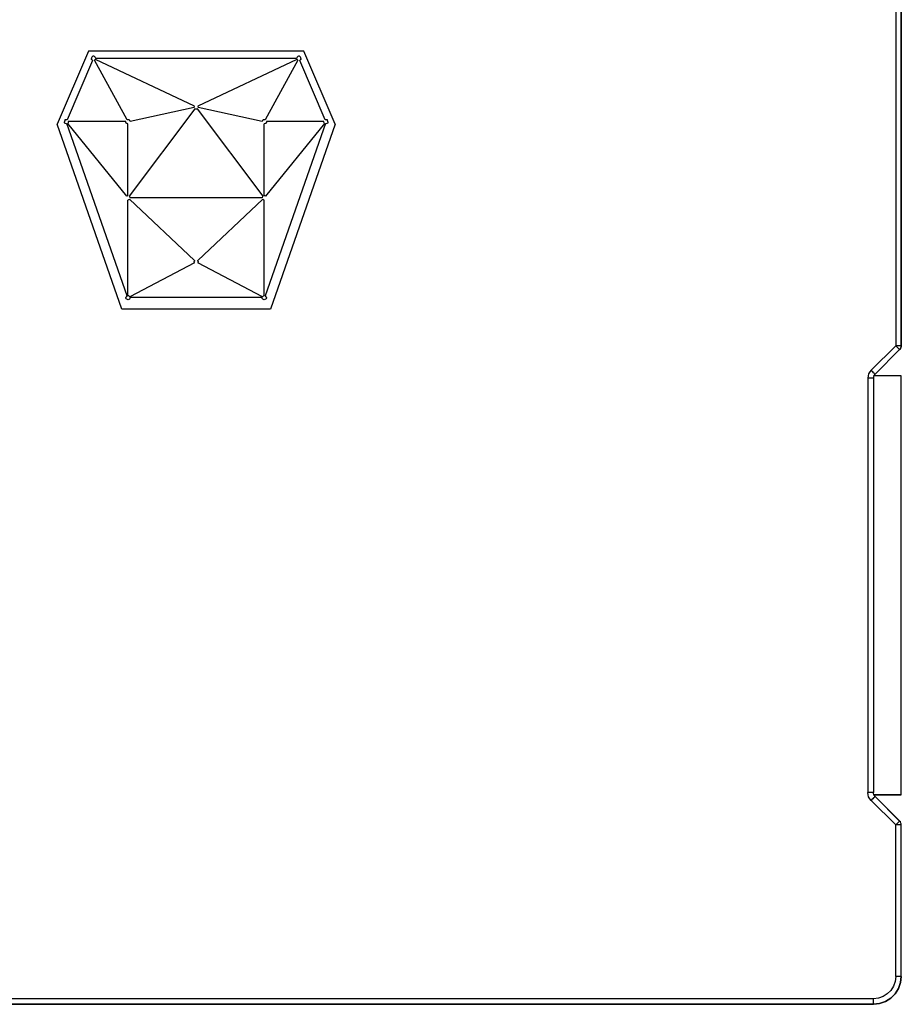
# Model space of a CAD drawing. Header units: inches. Extents: x 0 to 474, y -297 to 0.
# Tile 257 of 303: x 244.35 to 247.51, y -144.46 to -140.93. Entities that reach past the tile are written whole.
import ezdxf

# ---------------------------------------------------------------- set-up
doc = ezdxf.new("R2010")
doc.units = ezdxf.units.IN
doc.header["$MEASUREMENT"] = 0

msp = doc.modelspace()

# ---------------------------------------------------------------- linework, layer by layer
at = {"color": 7, "true_color": 0xffffff}
for p, q in [((247.4898, -140.8178), (247.4898, -142.1018)), ((247.5098, -142.1058), (247.5098, -140.8138)), ((247.5098, -140.8178), (247.5098, -142.1018)), ((244.6008, -141.0478), (244.4888, -141.3088)), ((245.3718, -141.0478), (244.6008, -141.0478)), ((244.6128, -141.0688), (244.6118, -141.0718)), ((244.6118, -141.0718), (244.6118, -141.0738)), ((244.6118, -141.0768), (244.6118, -141.0738)), ((244.6148, -141.0668), (244.6128, -141.0688)), ((244.6168, -141.0658), (244.6148, -141.0668)), ((244.6198, -141.0658), (244.6168, -141.0658)), ((244.6228, -141.0668), (244.6198, -141.0658)), ((244.6248, -141.0688), (244.6228, -141.0668)), ((244.6258, -141.0708), (244.6248, -141.0688)), ((244.6268, -141.0738), (244.6258, -141.0708)), ((245.3458, -141.0738), (244.6268, -141.0738)), ((245.3468, -141.0708), (245.3458, -141.0738)), ((245.3478, -141.0688), (245.3468, -141.0708)), ((245.3498, -141.0668), (245.3478, -141.0688)), ((245.3528, -141.0658), (245.3498, -141.0668)), ((245.3558, -141.0658), (245.3528, -141.0658)), ((245.3578, -141.0668), (245.3558, -141.0658)), ((245.3598, -141.0688), (245.3578, -141.0668)), ((245.3608, -141.0718), (245.3598, -141.0688)), ((245.3608, -141.0738), (245.3608, -141.0718)), ((245.3608, -141.0738), (245.3608, -141.0768)), ((245.4838, -141.3088), (245.3718, -141.0478)), ((244.6158, -141.0808), (244.5248, -141.2928)), ((244.6138, -141.0788), (244.6118, -141.0768)), ((244.6158, -141.0808), (244.6138, -141.0788)), ((244.6238, -141.0788), (244.6228, -141.0798)), ((244.7388, -141.2938), (244.6228, -141.0798)), ((244.6248, -141.0778), (244.6238, -141.0788)), ((244.6258, -141.0768), (244.6248, -141.0778)), ((244.9798, -141.2438), (244.6258, -141.0768)), ((245.3468, -141.0768), (244.9928, -141.2438)), ((245.3498, -141.0798), (245.2338, -141.2938)), ((245.3478, -141.0778), (245.3468, -141.0768)), ((245.3488, -141.0788), (245.3478, -141.0778)), ((245.3498, -141.0798), (245.3488, -141.0788)), ((245.3588, -141.0788), (245.3568, -141.0808)), ((245.4478, -141.2928), (245.3568, -141.0808)), ((245.3608, -141.0768), (245.3588, -141.0788)), ((244.9788, -141.2488), (244.7498, -141.2988)), ((244.9798, -141.2438), (244.9788, -141.2458)), ((244.9788, -141.2458), (244.9788, -141.2478)), ((244.9788, -141.2488), (244.9788, -141.2478)), ((244.9938, -141.2458), (244.9928, -141.2438)), ((244.9938, -141.2478), (244.9938, -141.2458)), ((244.9938, -141.2478), (244.9938, -141.2488)), ((245.2228, -141.2988), (244.9938, -141.2488)), ((244.9818, -141.2538), (244.7468, -141.5668)), ((244.9838, -141.2548), (244.9818, -141.2538)), ((244.9858, -141.2548), (244.9838, -141.2548)), ((244.9888, -141.2548), (244.9858, -141.2548)), ((244.9908, -141.2538), (244.9888, -141.2548)), ((245.2258, -141.5668), (244.9908, -141.2538)), ((244.7208, -141.9708), (244.4888, -141.3088)), ((244.5158, -141.2958), (244.5148, -141.2988)), ((244.5148, -141.2988), (244.5148, -141.3008)), ((244.5148, -141.3038), (244.5148, -141.3008)), ((244.5168, -141.3058), (244.5148, -141.3038)), ((244.5168, -141.2938), (244.5158, -141.2958)), ((244.5198, -141.2928), (244.5168, -141.2938)), ((244.5188, -141.3068), (244.5168, -141.3058)), ((244.5218, -141.3078), (244.5188, -141.3068)), ((244.5218, -141.2928), (244.5198, -141.2928)), ((244.5248, -141.2928), (244.5218, -141.2928)), ((244.5238, -141.3068), (244.5218, -141.3078)), ((244.7398, -141.9228), (244.5238, -141.3068)), ((244.5278, -141.3038), (244.5268, -141.3058)), ((244.7378, -141.5668), (244.5268, -141.3058)), ((244.5288, -141.3018), (244.5278, -141.3038)), ((244.5288, -141.2998), (244.5288, -141.3018)), ((244.7348, -141.2998), (244.5288, -141.2998)), ((244.7348, -141.3018), (244.7348, -141.2998)), ((244.7358, -141.3048), (244.7348, -141.3018)), ((244.7378, -141.3058), (244.7358, -141.3048)), ((244.7398, -141.3068), (244.7378, -141.3058)), ((244.7418, -141.2928), (244.7388, -141.2938)), ((244.7418, -141.3078), (244.7398, -141.3068)), ((244.7438, -141.2928), (244.7418, -141.2928)), ((244.7418, -141.5658), (244.7418, -141.3078)), ((244.7468, -141.2938), (244.7438, -141.2928)), ((244.7488, -141.2958), (244.7468, -141.2938)), ((244.7498, -141.2988), (244.7488, -141.2958)), ((245.2238, -141.2958), (245.2228, -141.2988)), ((245.2258, -141.2938), (245.2238, -141.2958)), ((245.2288, -141.2928), (245.2258, -141.2938)), ((245.2308, -141.2928), (245.2288, -141.2928)), ((245.2328, -141.3068), (245.2298, -141.3078)), ((245.2298, -141.5658), (245.2298, -141.3078)), ((245.2338, -141.2938), (245.2308, -141.2928)), ((245.2348, -141.3058), (245.2328, -141.3068)), ((245.4488, -141.3068), (245.2328, -141.9228)), ((245.2368, -141.3048), (245.2348, -141.3058)), ((245.4458, -141.3058), (245.2348, -141.5668)), ((245.2378, -141.3018), (245.2368, -141.3048)), ((245.4438, -141.2998), (245.2378, -141.2998)), ((245.2378, -141.2998), (245.2378, -141.3018)), ((245.4838, -141.3088), (245.2518, -141.9708)), ((245.4438, -141.3018), (245.4438, -141.2998)), ((245.4448, -141.3038), (245.4438, -141.3018)), ((245.4458, -141.3058), (245.4448, -141.3038)), ((245.4508, -141.2928), (245.4478, -141.2928)), ((245.4508, -141.3078), (245.4488, -141.3068)), ((245.4528, -141.2928), (245.4508, -141.2928)), ((245.4538, -141.3068), (245.4508, -141.3078)), ((245.4558, -141.2938), (245.4528, -141.2928)), ((245.4558, -141.3058), (245.4538, -141.3068)), ((245.4568, -141.2958), (245.4558, -141.2938)), ((245.4578, -141.3038), (245.4558, -141.3058)), ((245.4578, -141.2988), (245.4568, -141.2958)), ((245.4578, -141.3008), (245.4578, -141.2988)), ((245.4578, -141.3008), (245.4578, -141.3038)), ((244.7388, -141.5658), (244.7378, -141.5668)), ((244.7408, -141.5658), (244.7388, -141.5658)), ((244.7418, -141.5658), (244.7408, -141.5658)), ((244.7488, -141.5688), (244.7468, -141.5668)), ((245.2258, -141.5668), (245.2238, -141.5688)), ((245.2318, -141.5658), (245.2298, -141.5658)), ((245.2338, -141.5658), (245.2318, -141.5658)), ((245.2348, -141.5668), (245.2338, -141.5658)), ((244.7438, -141.5798), (244.7418, -141.5808)), ((244.7418, -141.9228), (244.7418, -141.5808)), ((244.7458, -141.5798), (244.7438, -141.5798)), ((244.7478, -141.5778), (244.7458, -141.5798)), ((244.9808, -141.7968), (244.7478, -141.5778)), ((244.7498, -141.5708), (244.7488, -141.5688)), ((244.7498, -141.5728), (244.7498, -141.5708)), ((245.2228, -141.5728), (244.7498, -141.5728)), ((245.2248, -141.5778), (244.9918, -141.7968)), ((245.2238, -141.5688), (245.2228, -141.5708)), ((245.2228, -141.5708), (245.2228, -141.5728)), ((245.2268, -141.5798), (245.2248, -141.5778)), ((245.2278, -141.5798), (245.2268, -141.5798)), ((245.2298, -141.5808), (245.2278, -141.5798)), ((245.2298, -141.9228), (245.2298, -141.5808)), ((244.9798, -141.8048), (244.7488, -141.9268)), ((244.9798, -141.7988), (244.9788, -141.8008)), ((244.9788, -141.8028), (244.9788, -141.8008)), ((244.9798, -141.8048), (244.9788, -141.8028)), ((244.9808, -141.7968), (244.9798, -141.7988)), ((244.9928, -141.7988), (244.9918, -141.7968)), ((244.9938, -141.8008), (244.9928, -141.7988)), ((244.9938, -141.8028), (244.9928, -141.8048)), ((245.2238, -141.9268), (244.9928, -141.8048)), ((244.9938, -141.8008), (244.9938, -141.8028)), ((244.7358, -141.9268), (244.7348, -141.9288)), ((244.7348, -141.9318), (244.7348, -141.9288)), ((244.7358, -141.9338), (244.7348, -141.9318)), ((244.7378, -141.9238), (244.7358, -141.9268)), ((244.7378, -141.9358), (244.7358, -141.9338)), ((244.7398, -141.9228), (244.7378, -141.9238)), ((244.7408, -141.9368), (244.7378, -141.9358)), ((244.7428, -141.9378), (244.7408, -141.9368)), ((244.7448, -141.9228), (244.7418, -141.9228)), ((244.7458, -141.9368), (244.7428, -141.9378)), ((244.7468, -141.9248), (244.7448, -141.9228)), ((244.7478, -141.9348), (244.7458, -141.9368)), ((244.7488, -141.9268), (244.7468, -141.9248)), ((244.7488, -141.9328), (244.7478, -141.9348)), ((244.7498, -141.9298), (244.7488, -141.9328)), ((245.2228, -141.9298), (244.7498, -141.9298)), ((245.2228, -141.9328), (245.2228, -141.9298)), ((245.2248, -141.9348), (245.2228, -141.9328)), ((245.2258, -141.9248), (245.2238, -141.9268)), ((245.2268, -141.9368), (245.2248, -141.9348)), ((245.2278, -141.9228), (245.2258, -141.9248)), ((245.2298, -141.9378), (245.2268, -141.9368)), ((245.2298, -141.9228), (245.2278, -141.9228)), ((245.2318, -141.9368), (245.2298, -141.9378)), ((245.2348, -141.9358), (245.2318, -141.9368)), ((245.2348, -141.9238), (245.2328, -141.9228)), ((245.2368, -141.9268), (245.2348, -141.9238)), ((245.2368, -141.9338), (245.2348, -141.9358)), ((245.2378, -141.9288), (245.2368, -141.9268)), ((245.2378, -141.9318), (245.2368, -141.9338)), ((245.2378, -141.9288), (245.2378, -141.9318)), ((245.2518, -141.9708), (244.7208, -141.9708)), ((247.4898, -142.1018), (247.4018, -142.1898)), ((247.4158, -142.2038), (247.5038, -142.1158)), ((247.5038, -142.1158), (247.4158, -142.2038)), ((247.4928, -142.1048), (247.4898, -142.1018)), ((247.4938, -142.1018), (247.4898, -142.1018)), ((247.4958, -142.1078), (247.4928, -142.1048)), ((247.4988, -142.1018), (247.4938, -142.1018)), ((247.4988, -142.1108), (247.4958, -142.1078)), ((247.5018, -142.1018), (247.4988, -142.1018)), ((247.5008, -142.1128), (247.4988, -142.1108)), ((247.5028, -142.1138), (247.5008, -142.1128)), ((247.5058, -142.1018), (247.5018, -142.1018)), ((247.5038, -142.1158), (247.5028, -142.1138)), ((247.5038, -142.1158), (247.5068, -142.1128)), ((247.5068, -142.1128), (247.5038, -142.1158)), ((247.5038, -142.1158), (247.5038, -142.1158)), ((247.5078, -142.1018), (247.5058, -142.1018)), ((247.5068, -142.1128), (247.5078, -142.1088)), ((247.5078, -142.1088), (247.5068, -142.1128)), ((247.5088, -142.1018), (247.5078, -142.1018)), ((247.5078, -142.1088), (247.5098, -142.1058)), ((247.5098, -142.1058), (247.5078, -142.1088)), ((247.5098, -142.1018), (247.5088, -142.1018)), ((247.5098, -142.1018), (247.5098, -142.1058)), ((247.3968, -142.1958), (247.3928, -142.2028)), ((247.4018, -142.1898), (247.3968, -142.1958)), ((247.4048, -142.1928), (247.4018, -142.1898)), ((247.4078, -142.1958), (247.4048, -142.1928)), ((247.4108, -142.1988), (247.4078, -142.1958)), ((247.4128, -142.2008), (247.4108, -142.1988)), ((247.4138, -142.2028), (247.4128, -142.2008)), ((247.3908, -142.2098), (247.3898, -142.2178)), ((247.3898, -142.2178), (247.3898, -143.7018)), ((247.3938, -142.2178), (247.3898, -142.2178)), ((247.3928, -142.2028), (247.3908, -142.2098)), ((247.3988, -142.2178), (247.3938, -142.2178)), ((247.4018, -142.2178), (247.3988, -142.2178)), ((247.4058, -142.2178), (247.4018, -142.2178)), ((247.4078, -142.2178), (247.4058, -142.2178)), ((247.4088, -142.2178), (247.4078, -142.2178)), ((247.4098, -142.2178), (247.4088, -142.2178)), ((247.4118, -142.2108), (247.4098, -142.2138)), ((247.4098, -142.2138), (247.4098, -142.2178)), ((247.4098, -142.2178), (247.4098, -143.7018)), ((247.4098, -142.2178), (247.4098, -143.7018)), ((247.4118, -142.2098), (247.4128, -142.2068)), ((247.4128, -142.2068), (247.4118, -142.2108)), ((247.5098, -142.2098), (247.4118, -142.2098)), ((247.5098, -142.2098), (247.4118, -142.2098)), ((247.4128, -142.2068), (247.4158, -142.2038)), ((247.4158, -142.2038), (247.4128, -142.2068)), ((247.4158, -142.2038), (247.4138, -142.2028)), ((247.4158, -142.2038), (247.4158, -142.2038)), ((247.5098, -143.7098), (247.5098, -142.2098)), ((247.5098, -143.7098), (247.5098, -142.2098)), ((247.3938, -143.7018), (247.3898, -143.7018)), ((247.3908, -143.7098), (247.3898, -143.7018)), ((247.3928, -143.7168), (247.3908, -143.7098)), ((247.3968, -143.7238), (247.3928, -143.7168)), ((247.3988, -143.7018), (247.3938, -143.7018)), ((247.4018, -143.7018), (247.3988, -143.7018)), ((247.4058, -143.7018), (247.4018, -143.7018)), ((247.4078, -143.7018), (247.4058, -143.7018)), ((247.4088, -143.7018), (247.4078, -143.7018)), ((247.4098, -143.7018), (247.4088, -143.7018)), ((247.4098, -143.7058), (247.4098, -143.7018)), ((247.4118, -143.7088), (247.4098, -143.7058)), ((247.4128, -143.7128), (247.4118, -143.7088)), ((247.4128, -143.7128), (247.4118, -143.7098)), ((247.4118, -143.7098), (247.5098, -143.7098)), ((247.5098, -143.7098), (247.4118, -143.7098)), ((247.5068, -143.8068), (247.4128, -143.7128)), ((247.4158, -143.7158), (247.4128, -143.7128)), ((247.4138, -143.7168), (247.4128, -143.7188)), ((247.4158, -143.7158), (247.4138, -143.7168)), ((247.5038, -143.8038), (247.4158, -143.7158)), ((247.4158, -143.7158), (247.4158, -143.7158)), ((247.4018, -143.7298), (247.3968, -143.7238)), ((247.4048, -143.7268), (247.4018, -143.7298)), ((247.4898, -143.8178), (247.4018, -143.7298)), ((247.4078, -143.7238), (247.4048, -143.7268)), ((247.4108, -143.7208), (247.4078, -143.7238)), ((247.4128, -143.7188), (247.4108, -143.7208)), ((247.4928, -143.8148), (247.4898, -143.8178)), ((247.4898, -144.3598), (247.4898, -143.8178)), ((247.4938, -143.8178), (247.4898, -143.8178)), ((247.4958, -143.8118), (247.4928, -143.8148)), ((247.4988, -143.8178), (247.4938, -143.8178)), ((247.4988, -143.8088), (247.4958, -143.8118)), ((247.5008, -143.8068), (247.4988, -143.8088)), ((247.5018, -143.8178), (247.4988, -143.8178)), ((247.5028, -143.8058), (247.5008, -143.8068)), ((247.5058, -143.8178), (247.5018, -143.8178)), ((247.5038, -143.8038), (247.5028, -143.8058)), ((247.5068, -143.8068), (247.5038, -143.8038)), ((247.5038, -143.8038), (247.5038, -143.8038)), ((247.5078, -143.8178), (247.5058, -143.8178)), ((247.5078, -143.8108), (247.5068, -143.8068)), ((247.5078, -143.8108), (247.5068, -143.8068)), ((247.5098, -143.8138), (247.5078, -143.8108)), ((247.5098, -143.8138), (247.5078, -143.8108)), ((247.5088, -143.8178), (247.5078, -143.8178)), ((247.5098, -143.8178), (247.5088, -143.8178)), ((247.5098, -144.3598), (247.5098, -143.8138)), ((247.5098, -143.8178), (247.5098, -143.8138)), ((247.5098, -144.3598), (247.5098, -143.8178)), ((247.4878, -144.3778), (247.4818, -144.3948)), ((247.4898, -144.3598), (247.4878, -144.3778)), ((247.4938, -144.3598), (247.4898, -144.3598)), ((247.4988, -144.3598), (247.4938, -144.3598)), ((247.5018, -144.3598), (247.4988, -144.3598)), ((247.4998, -144.4028), (247.5068, -144.3818)), ((247.5068, -144.3818), (247.4998, -144.4028)), ((247.5058, -144.3598), (247.5018, -144.3598)), ((247.5078, -144.3598), (247.5058, -144.3598)), ((247.5068, -144.3818), (247.5098, -144.3598)), ((247.5098, -144.3598), (247.5068, -144.3818)), ((247.5088, -144.3598), (247.5078, -144.3598)), ((247.5098, -144.3598), (247.5088, -144.3598)), ((247.4598, -144.4228), (247.4448, -144.4318)), ((247.4728, -144.4098), (247.4598, -144.4228)), ((247.4718, -144.4378), (247.4878, -144.4218)), ((247.4878, -144.4218), (247.4718, -144.4378)), ((247.4818, -144.3948), (247.4728, -144.4098)), ((247.4878, -144.4218), (247.4998, -144.4028)), ((247.4998, -144.4028), (247.4878, -144.4218)), ((247.4098, -144.4398), (240.6098, -144.4398)), ((247.4278, -144.4378), (247.4098, -144.4398)), ((247.4098, -144.4438), (247.4098, -144.4398)), ((247.4098, -144.4488), (247.4098, -144.4438)), ((247.4098, -144.4518), (247.4098, -144.4488)), ((247.4098, -144.4558), (247.4098, -144.4518)), ((247.4098, -144.4578), (247.4098, -144.4558)), ((247.4098, -144.4598), (247.4318, -144.4568)), ((247.4318, -144.4568), (247.4098, -144.4598)), ((247.4098, -144.4588), (247.4098, -144.4578)), ((247.4448, -144.4318), (247.4278, -144.4378)), ((247.4318, -144.4568), (247.4528, -144.4498)), ((247.4528, -144.4498), (247.4318, -144.4568)), ((247.4528, -144.4498), (247.4718, -144.4378)), ((247.4718, -144.4378), (247.4528, -144.4498)), ((240.6098, -144.4598), (247.4098, -144.4598)), ((247.4098, -144.4598), (240.6098, -144.4598)), ((247.4098, -144.4598), (247.4098, -144.4588))]:
    msp.add_line(p, q, dxfattribs=at)
at = {"color": 18, "true_color": 0x000000}
for p, q in [((247.4898, -140.8178), (247.4898, -142.1018)), ((247.5098, -142.1058), (247.5098, -140.8138)), ((247.5098, -140.8178), (247.5098, -142.1018)), ((244.6008, -141.0478), (244.4888, -141.3088)), ((245.3718, -141.0478), (244.6008, -141.0478)), ((244.6128, -141.0688), (244.6118, -141.0718)), ((244.6118, -141.0718), (244.6118, -141.0738)), ((244.6118, -141.0768), (244.6118, -141.0738)), ((244.6148, -141.0668), (244.6128, -141.0688)), ((244.6168, -141.0658), (244.6148, -141.0668)), ((244.6198, -141.0658), (244.6168, -141.0658)), ((244.6228, -141.0668), (244.6198, -141.0658)), ((244.6248, -141.0688), (244.6228, -141.0668)), ((244.6258, -141.0708), (244.6248, -141.0688)), ((244.6268, -141.0738), (244.6258, -141.0708)), ((245.3458, -141.0738), (244.6268, -141.0738)), ((245.3468, -141.0708), (245.3458, -141.0738)), ((245.3478, -141.0688), (245.3468, -141.0708)), ((245.3498, -141.0668), (245.3478, -141.0688)), ((245.3528, -141.0658), (245.3498, -141.0668)), ((245.3558, -141.0658), (245.3528, -141.0658)), ((245.3578, -141.0668), (245.3558, -141.0658)), ((245.3598, -141.0688), (245.3578, -141.0668)), ((245.3608, -141.0718), (245.3598, -141.0688)), ((245.3608, -141.0738), (245.3608, -141.0718)), ((245.3608, -141.0738), (245.3608, -141.0768)), ((245.4838, -141.3088), (245.3718, -141.0478)), ((244.6158, -141.0808), (244.5248, -141.2928)), ((244.6138, -141.0788), (244.6118, -141.0768)), ((244.6158, -141.0808), (244.6138, -141.0788)), ((244.6238, -141.0788), (244.6228, -141.0798)), ((244.7388, -141.2938), (244.6228, -141.0798)), ((244.6248, -141.0778), (244.6238, -141.0788)), ((244.6258, -141.0768), (244.6248, -141.0778)), ((244.9798, -141.2438), (244.6258, -141.0768)), ((245.3468, -141.0768), (244.9928, -141.2438)), ((245.3498, -141.0798), (245.2338, -141.2938)), ((245.3478, -141.0778), (245.3468, -141.0768)), ((245.3488, -141.0788), (245.3478, -141.0778)), ((245.3498, -141.0798), (245.3488, -141.0788)), ((245.3588, -141.0788), (245.3568, -141.0808)), ((245.4478, -141.2928), (245.3568, -141.0808)), ((245.3608, -141.0768), (245.3588, -141.0788)), ((244.9788, -141.2488), (244.7498, -141.2988)), ((244.9798, -141.2438), (244.9788, -141.2458)), ((244.9788, -141.2458), (244.9788, -141.2478)), ((244.9788, -141.2488), (244.9788, -141.2478)), ((244.9938, -141.2458), (244.9928, -141.2438)), ((244.9938, -141.2478), (244.9938, -141.2458)), ((244.9938, -141.2478), (244.9938, -141.2488)), ((245.2228, -141.2988), (244.9938, -141.2488)), ((244.9818, -141.2538), (244.7468, -141.5668)), ((244.9838, -141.2548), (244.9818, -141.2538)), ((244.9858, -141.2548), (244.9838, -141.2548)), ((244.9888, -141.2548), (244.9858, -141.2548)), ((244.9908, -141.2538), (244.9888, -141.2548)), ((245.2258, -141.5668), (244.9908, -141.2538)), ((244.7208, -141.9708), (244.4888, -141.3088)), ((244.5158, -141.2958), (244.5148, -141.2988)), ((244.5148, -141.2988), (244.5148, -141.3008)), ((244.5148, -141.3038), (244.5148, -141.3008)), ((244.5168, -141.3058), (244.5148, -141.3038)), ((244.5168, -141.2938), (244.5158, -141.2958)), ((244.5198, -141.2928), (244.5168, -141.2938)), ((244.5188, -141.3068), (244.5168, -141.3058)), ((244.5218, -141.3078), (244.5188, -141.3068)), ((244.5218, -141.2928), (244.5198, -141.2928)), ((244.5248, -141.2928), (244.5218, -141.2928)), ((244.5238, -141.3068), (244.5218, -141.3078)), ((244.7398, -141.9228), (244.5238, -141.3068)), ((244.5278, -141.3038), (244.5268, -141.3058)), ((244.7378, -141.5668), (244.5268, -141.3058)), ((244.5288, -141.3018), (244.5278, -141.3038)), ((244.5288, -141.2998), (244.5288, -141.3018)), ((244.7348, -141.2998), (244.5288, -141.2998)), ((244.7348, -141.3018), (244.7348, -141.2998)), ((244.7358, -141.3048), (244.7348, -141.3018)), ((244.7378, -141.3058), (244.7358, -141.3048)), ((244.7398, -141.3068), (244.7378, -141.3058)), ((244.7418, -141.2928), (244.7388, -141.2938)), ((244.7418, -141.3078), (244.7398, -141.3068)), ((244.7438, -141.2928), (244.7418, -141.2928)), ((244.7418, -141.5658), (244.7418, -141.3078)), ((244.7468, -141.2938), (244.7438, -141.2928)), ((244.7488, -141.2958), (244.7468, -141.2938)), ((244.7498, -141.2988), (244.7488, -141.2958)), ((245.2238, -141.2958), (245.2228, -141.2988)), ((245.2258, -141.2938), (245.2238, -141.2958)), ((245.2288, -141.2928), (245.2258, -141.2938)), ((245.2308, -141.2928), (245.2288, -141.2928)), ((245.2328, -141.3068), (245.2298, -141.3078)), ((245.2298, -141.5658), (245.2298, -141.3078)), ((245.2338, -141.2938), (245.2308, -141.2928)), ((245.2348, -141.3058), (245.2328, -141.3068)), ((245.4488, -141.3068), (245.2328, -141.9228)), ((245.2368, -141.3048), (245.2348, -141.3058)), ((245.4458, -141.3058), (245.2348, -141.5668)), ((245.2378, -141.3018), (245.2368, -141.3048)), ((245.4438, -141.2998), (245.2378, -141.2998)), ((245.2378, -141.2998), (245.2378, -141.3018)), ((245.4838, -141.3088), (245.2518, -141.9708)), ((245.4438, -141.3018), (245.4438, -141.2998)), ((245.4448, -141.3038), (245.4438, -141.3018)), ((245.4458, -141.3058), (245.4448, -141.3038)), ((245.4508, -141.2928), (245.4478, -141.2928)), ((245.4508, -141.3078), (245.4488, -141.3068)), ((245.4528, -141.2928), (245.4508, -141.2928)), ((245.4538, -141.3068), (245.4508, -141.3078)), ((245.4558, -141.2938), (245.4528, -141.2928)), ((245.4558, -141.3058), (245.4538, -141.3068)), ((245.4568, -141.2958), (245.4558, -141.2938)), ((245.4578, -141.3038), (245.4558, -141.3058)), ((245.4578, -141.2988), (245.4568, -141.2958)), ((245.4578, -141.3008), (245.4578, -141.2988)), ((245.4578, -141.3008), (245.4578, -141.3038)), ((244.7388, -141.5658), (244.7378, -141.5668)), ((244.7408, -141.5658), (244.7388, -141.5658)), ((244.7418, -141.5658), (244.7408, -141.5658)), ((244.7488, -141.5688), (244.7468, -141.5668)), ((245.2258, -141.5668), (245.2238, -141.5688)), ((245.2318, -141.5658), (245.2298, -141.5658)), ((245.2338, -141.5658), (245.2318, -141.5658)), ((245.2348, -141.5668), (245.2338, -141.5658)), ((244.7438, -141.5798), (244.7418, -141.5808)), ((244.7418, -141.9228), (244.7418, -141.5808)), ((244.7458, -141.5798), (244.7438, -141.5798)), ((244.7478, -141.5778), (244.7458, -141.5798)), ((244.9808, -141.7968), (244.7478, -141.5778)), ((244.7498, -141.5708), (244.7488, -141.5688)), ((244.7498, -141.5728), (244.7498, -141.5708)), ((245.2228, -141.5728), (244.7498, -141.5728)), ((245.2248, -141.5778), (244.9918, -141.7968)), ((245.2238, -141.5688), (245.2228, -141.5708)), ((245.2228, -141.5708), (245.2228, -141.5728)), ((245.2268, -141.5798), (245.2248, -141.5778)), ((245.2278, -141.5798), (245.2268, -141.5798)), ((245.2298, -141.5808), (245.2278, -141.5798)), ((245.2298, -141.9228), (245.2298, -141.5808)), ((244.9798, -141.8048), (244.7488, -141.9268)), ((244.9798, -141.7988), (244.9788, -141.8008)), ((244.9788, -141.8028), (244.9788, -141.8008)), ((244.9798, -141.8048), (244.9788, -141.8028)), ((244.9808, -141.7968), (244.9798, -141.7988)), ((244.9928, -141.7988), (244.9918, -141.7968)), ((244.9938, -141.8008), (244.9928, -141.7988)), ((244.9938, -141.8028), (244.9928, -141.8048)), ((245.2238, -141.9268), (244.9928, -141.8048)), ((244.9938, -141.8008), (244.9938, -141.8028)), ((244.7358, -141.9268), (244.7348, -141.9288)), ((244.7348, -141.9318), (244.7348, -141.9288)), ((244.7358, -141.9338), (244.7348, -141.9318)), ((244.7378, -141.9238), (244.7358, -141.9268)), ((244.7378, -141.9358), (244.7358, -141.9338)), ((244.7398, -141.9228), (244.7378, -141.9238)), ((244.7408, -141.9368), (244.7378, -141.9358)), ((244.7428, -141.9378), (244.7408, -141.9368)), ((244.7448, -141.9228), (244.7418, -141.9228)), ((244.7458, -141.9368), (244.7428, -141.9378)), ((244.7468, -141.9248), (244.7448, -141.9228)), ((244.7478, -141.9348), (244.7458, -141.9368)), ((244.7488, -141.9268), (244.7468, -141.9248)), ((244.7488, -141.9328), (244.7478, -141.9348)), ((244.7498, -141.9298), (244.7488, -141.9328)), ((245.2228, -141.9298), (244.7498, -141.9298)), ((245.2228, -141.9328), (245.2228, -141.9298)), ((245.2248, -141.9348), (245.2228, -141.9328)), ((245.2258, -141.9248), (245.2238, -141.9268)), ((245.2268, -141.9368), (245.2248, -141.9348)), ((245.2278, -141.9228), (245.2258, -141.9248)), ((245.2298, -141.9378), (245.2268, -141.9368)), ((245.2298, -141.9228), (245.2278, -141.9228)), ((245.2318, -141.9368), (245.2298, -141.9378)), ((245.2348, -141.9358), (245.2318, -141.9368)), ((245.2348, -141.9238), (245.2328, -141.9228)), ((245.2368, -141.9268), (245.2348, -141.9238)), ((245.2368, -141.9338), (245.2348, -141.9358)), ((245.2378, -141.9288), (245.2368, -141.9268)), ((245.2378, -141.9318), (245.2368, -141.9338)), ((245.2378, -141.9288), (245.2378, -141.9318)), ((245.2518, -141.9708), (244.7208, -141.9708)), ((247.4898, -142.1018), (247.4018, -142.1898)), ((247.4158, -142.2038), (247.5038, -142.1158)), ((247.5038, -142.1158), (247.4158, -142.2038)), ((247.4928, -142.1048), (247.4898, -142.1018)), ((247.4938, -142.1018), (247.4898, -142.1018)), ((247.4958, -142.1078), (247.4928, -142.1048)), ((247.4988, -142.1018), (247.4938, -142.1018)), ((247.4988, -142.1108), (247.4958, -142.1078)), ((247.5018, -142.1018), (247.4988, -142.1018)), ((247.5008, -142.1128), (247.4988, -142.1108)), ((247.5028, -142.1138), (247.5008, -142.1128)), ((247.5058, -142.1018), (247.5018, -142.1018)), ((247.5038, -142.1158), (247.5028, -142.1138)), ((247.5038, -142.1158), (247.5068, -142.1128)), ((247.5068, -142.1128), (247.5038, -142.1158)), ((247.5038, -142.1158), (247.5038, -142.1158)), ((247.5078, -142.1018), (247.5058, -142.1018)), ((247.5068, -142.1128), (247.5078, -142.1088)), ((247.5078, -142.1088), (247.5068, -142.1128)), ((247.5088, -142.1018), (247.5078, -142.1018)), ((247.5078, -142.1088), (247.5098, -142.1058)), ((247.5098, -142.1058), (247.5078, -142.1088)), ((247.5098, -142.1018), (247.5088, -142.1018)), ((247.5098, -142.1018), (247.5098, -142.1058)), ((247.3968, -142.1958), (247.3928, -142.2028)), ((247.4018, -142.1898), (247.3968, -142.1958)), ((247.4048, -142.1928), (247.4018, -142.1898)), ((247.4078, -142.1958), (247.4048, -142.1928)), ((247.4108, -142.1988), (247.4078, -142.1958)), ((247.4128, -142.2008), (247.4108, -142.1988)), ((247.4138, -142.2028), (247.4128, -142.2008)), ((247.3908, -142.2098), (247.3898, -142.2178)), ((247.3898, -142.2178), (247.3898, -143.7018)), ((247.3938, -142.2178), (247.3898, -142.2178)), ((247.3928, -142.2028), (247.3908, -142.2098)), ((247.3988, -142.2178), (247.3938, -142.2178)), ((247.4018, -142.2178), (247.3988, -142.2178)), ((247.4058, -142.2178), (247.4018, -142.2178)), ((247.4078, -142.2178), (247.4058, -142.2178)), ((247.4088, -142.2178), (247.4078, -142.2178)), ((247.4098, -142.2178), (247.4088, -142.2178)), ((247.4118, -142.2108), (247.4098, -142.2138)), ((247.4098, -142.2138), (247.4098, -142.2178)), ((247.4098, -142.2178), (247.4098, -143.7018)), ((247.4098, -142.2178), (247.4098, -143.7018)), ((247.4118, -142.2098), (247.4128, -142.2068)), ((247.4128, -142.2068), (247.4118, -142.2108)), ((247.5098, -142.2098), (247.4118, -142.2098)), ((247.5098, -142.2098), (247.4118, -142.2098)), ((247.4128, -142.2068), (247.4158, -142.2038)), ((247.4158, -142.2038), (247.4128, -142.2068)), ((247.4158, -142.2038), (247.4138, -142.2028)), ((247.4158, -142.2038), (247.4158, -142.2038)), ((247.5098, -143.7098), (247.5098, -142.2098)), ((247.5098, -143.7098), (247.5098, -142.2098)), ((247.3938, -143.7018), (247.3898, -143.7018)), ((247.3908, -143.7098), (247.3898, -143.7018)), ((247.3928, -143.7168), (247.3908, -143.7098)), ((247.3968, -143.7238), (247.3928, -143.7168)), ((247.3988, -143.7018), (247.3938, -143.7018)), ((247.4018, -143.7018), (247.3988, -143.7018)), ((247.4058, -143.7018), (247.4018, -143.7018)), ((247.4078, -143.7018), (247.4058, -143.7018)), ((247.4088, -143.7018), (247.4078, -143.7018)), ((247.4098, -143.7018), (247.4088, -143.7018)), ((247.4098, -143.7058), (247.4098, -143.7018)), ((247.4118, -143.7088), (247.4098, -143.7058)), ((247.4128, -143.7128), (247.4118, -143.7088)), ((247.4128, -143.7128), (247.4118, -143.7098)), ((247.4118, -143.7098), (247.5098, -143.7098)), ((247.5098, -143.7098), (247.4118, -143.7098)), ((247.5068, -143.8068), (247.4128, -143.7128)), ((247.4158, -143.7158), (247.4128, -143.7128)), ((247.4138, -143.7168), (247.4128, -143.7188)), ((247.4158, -143.7158), (247.4138, -143.7168)), ((247.5038, -143.8038), (247.4158, -143.7158)), ((247.4158, -143.7158), (247.4158, -143.7158)), ((247.4018, -143.7298), (247.3968, -143.7238)), ((247.4048, -143.7268), (247.4018, -143.7298)), ((247.4898, -143.8178), (247.4018, -143.7298)), ((247.4078, -143.7238), (247.4048, -143.7268)), ((247.4108, -143.7208), (247.4078, -143.7238)), ((247.4128, -143.7188), (247.4108, -143.7208)), ((247.4928, -143.8148), (247.4898, -143.8178)), ((247.4898, -144.3598), (247.4898, -143.8178)), ((247.4938, -143.8178), (247.4898, -143.8178)), ((247.4958, -143.8118), (247.4928, -143.8148)), ((247.4988, -143.8178), (247.4938, -143.8178)), ((247.4988, -143.8088), (247.4958, -143.8118)), ((247.5008, -143.8068), (247.4988, -143.8088)), ((247.5018, -143.8178), (247.4988, -143.8178)), ((247.5028, -143.8058), (247.5008, -143.8068)), ((247.5058, -143.8178), (247.5018, -143.8178)), ((247.5038, -143.8038), (247.5028, -143.8058)), ((247.5068, -143.8068), (247.5038, -143.8038)), ((247.5038, -143.8038), (247.5038, -143.8038)), ((247.5078, -143.8178), (247.5058, -143.8178)), ((247.5078, -143.8108), (247.5068, -143.8068)), ((247.5078, -143.8108), (247.5068, -143.8068)), ((247.5098, -143.8138), (247.5078, -143.8108)), ((247.5098, -143.8138), (247.5078, -143.8108)), ((247.5088, -143.8178), (247.5078, -143.8178)), ((247.5098, -143.8178), (247.5088, -143.8178)), ((247.5098, -144.3598), (247.5098, -143.8138)), ((247.5098, -143.8178), (247.5098, -143.8138)), ((247.5098, -144.3598), (247.5098, -143.8178)), ((247.4878, -144.3778), (247.4818, -144.3948)), ((247.4898, -144.3598), (247.4878, -144.3778)), ((247.4938, -144.3598), (247.4898, -144.3598)), ((247.4988, -144.3598), (247.4938, -144.3598)), ((247.5018, -144.3598), (247.4988, -144.3598)), ((247.4998, -144.4028), (247.5068, -144.3818)), ((247.5068, -144.3818), (247.4998, -144.4028)), ((247.5058, -144.3598), (247.5018, -144.3598)), ((247.5078, -144.3598), (247.5058, -144.3598)), ((247.5068, -144.3818), (247.5098, -144.3598)), ((247.5098, -144.3598), (247.5068, -144.3818)), ((247.5088, -144.3598), (247.5078, -144.3598)), ((247.5098, -144.3598), (247.5088, -144.3598)), ((247.4598, -144.4228), (247.4448, -144.4318)), ((247.4728, -144.4098), (247.4598, -144.4228)), ((247.4718, -144.4378), (247.4878, -144.4218)), ((247.4878, -144.4218), (247.4718, -144.4378)), ((247.4818, -144.3948), (247.4728, -144.4098)), ((247.4878, -144.4218), (247.4998, -144.4028)), ((247.4998, -144.4028), (247.4878, -144.4218)), ((247.4098, -144.4398), (240.6098, -144.4398)), ((247.4278, -144.4378), (247.4098, -144.4398)), ((247.4098, -144.4438), (247.4098, -144.4398)), ((247.4098, -144.4488), (247.4098, -144.4438)), ((247.4098, -144.4518), (247.4098, -144.4488)), ((247.4098, -144.4558), (247.4098, -144.4518)), ((247.4098, -144.4578), (247.4098, -144.4558)), ((247.4098, -144.4598), (247.4318, -144.4568)), ((247.4318, -144.4568), (247.4098, -144.4598)), ((247.4098, -144.4588), (247.4098, -144.4578)), ((247.4448, -144.4318), (247.4278, -144.4378)), ((247.4318, -144.4568), (247.4528, -144.4498)), ((247.4528, -144.4498), (247.4318, -144.4568)), ((247.4528, -144.4498), (247.4718, -144.4378)), ((247.4718, -144.4378), (247.4528, -144.4498)), ((240.6098, -144.4598), (247.4098, -144.4598)), ((247.4098, -144.4598), (240.6098, -144.4598)), ((247.4098, -144.4598), (247.4098, -144.4588))]:
    msp.add_line(p, q, dxfattribs=at)

doc.saveas('drawing.dxf')
